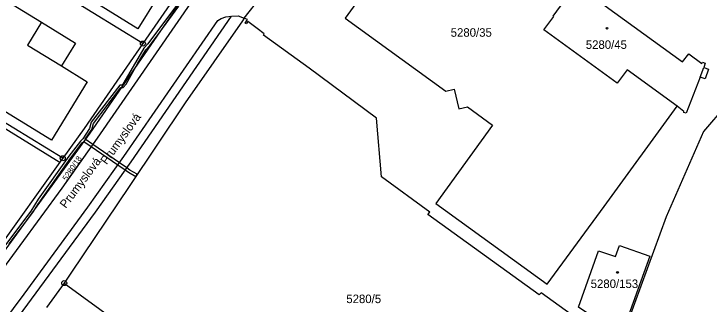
# Model space of a CAD drawing. Extents: x -644096 to -634268, y -1141430 to -1133463.
# Drawn here: x -637360 to -637221.1, y -1139710.6 to -1139652.7 of the extents above; entities that cross this region are included whole.
import ezdxf

# ---------------------------------------------------------------- set-up
doc = ezdxf.new("R2010")
doc.units = 0
for name, color, linetype in [('_CIVIL_CONSTRUCTION', 7, 'Continuous'), ('B_Hranice _3D', 7, 'Continuous'), ('M_Svah_Nasyp', 7, 'Continuous'), ('M_Svah_Zarez', 7, 'Continuous'), ('svrsek_osa_VRT', 7, 'Continuous'), ('svrsek_popisy_VRT', 7, 'Continuous'), ('terminal_VRT', 7, 'Continuous')]:
    doc.layers.add(name, color=color, linetype=linetype)

msp = doc.modelspace()

# ---------------------------------------------------------------- linework, layer by layer
at = {"layer": '_CIVIL_CONSTRUCTION'}
for centre, radius in [((-637334.22, -1139658.58), 0.5), ((-637334.22, -1139658.58), 0.0303), ((-637350.22, -1139681.49), 0.5), ((-637350.22, -1139681.49), 0.0303), ((-637349.93, -1139706.4), 0.5), ((-637349.93, -1139706.4), 0.0303)]:
    msp.add_circle(centre, radius, dxfattribs=at)
at = {"layer": 'B_Hranice _3D'}
for points in [[(-637327.32, -1139650.7), (-637333.21, -1139658.64), (-637334.04, -1139659.51), (-637338, -1139666.39), (-637338.38, -1139666.86), (-637338.84, -1139666.86), (-637344.55, -1139674.29), (-637344.88, -1139675.54), (-637346.24, -1139677.62), (-637346.7, -1139678.04), (-637348.98, -1139681.07), (-637355.11, -1139689.67), (-637356.63, -1139692.02), (-637366.89, -1139705.67)], [(-637360.92, -1139698.56), (-637356.21, -1139692.3), (-637355.04, -1139690.5), (-637354.69, -1139689.95), (-637348.58, -1139681.37), (-637346.32, -1139678.38), (-637346.02, -1139678.11), (-637344.53, -1139679.14), (-637339.19, -1139682.8), (-637337.72, -1139683.82), (-637337.09, -1139684.25), (-637335.62, -1139685.09), (-637335.34, -1139684.67), (-637336.81, -1139683.83), (-637337.42, -1139683.41), (-637338.9, -1139682.39), (-637344.24, -1139678.72), (-637345.72, -1139677.7), (-637344.42, -1139675.74), (-637344.09, -1139674.51), (-637338.6, -1139667.36), (-637338.54, -1139667.36), (-637338.14, -1139667.36), (-637337.58, -1139666.67), (-637335.19, -1139662.51), (-637333.64, -1139659.81), (-637332.83, -1139658.96), (-637331.59, -1139657.3), (-637327.02, -1139651.14)]]:
    msp.add_lwpolyline(points, dxfattribs=at)
at = {"layer": 'M_Svah_Nasyp'}
for p, q in [((-637354.5, -1139654.33), (-637357.29, -1139658.9)), ((-637357.29, -1139658.9), (-637350.48, -1139663.06)), ((-637222.9, -1139665.27), (-637222.17, -1139663.34))]:
    msp.add_line(p, q, dxfattribs=at)
at = {"layer": 'M_Svah_Zarez'}
for centre in [(-637241.49, -1139655.53), (-637239.39, -1139704.26)]:
    msp.add_circle(centre, 0.175, dxfattribs=at)
at = {"layer": 'terminal_VRT'}
for p, q in [((-637334.22, -1139658.58), (-637399.7, -1139618.33)), ((-637350.22, -1139681.49), (-637435.56, -1139629.04)), ((-637313.95, -1139653.55), (-637307.77, -1139645.52)), ((-637211.64, -1139663.78), (-637222.21, -1139676.12)), ((-637222.21, -1139676.12), (-637229.7, -1139693.15)), ((-637350.22, -1139681.49), (-637350.79, -1139682.28)), ((-637350.79, -1139682.28), (-637366.41, -1139704.06)), ((-637229.7, -1139693.15), (-637241.47, -1139725.49)), ((-637349.93, -1139706.4), (-637353.45, -1139711.26)), ((-637349.93, -1139706.4), (-637256.99, -1139773.92))]:
    msp.add_line(p, q, dxfattribs=at)
for points in [[(-637275.99, -1139579.97), (-637275.97, -1139581.35), (-637278.14, -1139585.28), (-637281.88, -1139590), (-637286.27, -1139595.46), (-637286.61, -1139595.17), (-637287.12, -1139595.77), (-637286.77, -1139596.06), (-637298, -1139610.21), (-637313.43, -1139630.86), (-637321.78, -1139643.07), (-637344.8, -1139676.44), (-637368.71, -1139709.25)], [(-637274.21, -1139581.12), (-637274.21, -1139581.91), (-637276.65, -1139586.29), (-637285.33, -1139597.2), (-637296.64, -1139611.4), (-637311.95, -1139631.96), (-637320.38, -1139644.21), (-637343.35, -1139677.47), (-637350.4, -1139687.43), (-637367.28, -1139710.32), (-637379.91, -1139725.35), (-637394.85, -1139741.12), (-637404.78, -1139750.77), (-637424.76, -1139768.25), (-637438.92, -1139779.51), (-637457.51, -1139793.19), (-637490.64, -1139817.09), (-637523.45, -1139840.79), (-637556.64, -1139864.68), (-637560.15, -1139867.2), (-637561.78, -1139867.36), (-637563.66, -1139867.54)], [(-637360.78, -1139627.39), (-637358.28, -1139623.37), (-637333.07, -1139638.9), (-637327.11, -1139642.53), (-637335.19, -1139655.65), (-637341.13, -1139651.96), (-637376.39, -1139630.27), (-637380.48, -1139627.73), (-637375.97, -1139620.38), (-637371.86, -1139622.92), (-637370.81, -1139621.22), (-637360.78, -1139627.39)], [(-637279.29, -1139633.5), (-637293.81, -1139653.51), (-637273.71, -1139668.06), (-637272.04, -1139667.67), (-637271.06, -1139671.6), (-637269.39, -1139671.24), (-637264.35, -1139674.89), (-637275.66, -1139690.52), (-637253.43, -1139706.64), (-637242.06, -1139691.09), (-637227.49, -1139671.06)], [(-637417.4, -1139672.63), (-637430.36, -1139664.64), (-637455.13, -1139649.37), (-637426.17, -1139635.72), (-637416.35, -1139641.79), (-637351.48, -1139681.85), (-637350.79, -1139682.28)], [(-637320.35, -1139638.69), (-637322.97, -1139642.31), (-637334.22, -1139658.58)], [(-637375.45, -1139641.48), (-637354.5, -1139654.33), (-637347.7, -1139658.54), (-637350.48, -1139663.06), (-637345.35, -1139666.22), (-637352.46, -1139677.87), (-637385.34, -1139657.72), (-637375.45, -1139641.48)], [(-637227.49, -1139671.06), (-637237.48, -1139663.8), (-637239.44, -1139666.49), (-637254.08, -1139655.87), (-637252.12, -1139653.18), (-637252.24, -1139653.09), (-637247.68, -1139646.79)], [(-637247.68, -1139646.79), (-637226.4, -1139662.23), (-637225.17, -1139660.66), (-637222.54, -1139662.54), (-637222.43, -1139662.3), (-637221.88, -1139662.5), (-637222.17, -1139663.34), (-637221.19, -1139663.73), (-637221.9, -1139665.64), (-637222.9, -1139665.27), (-637225.67, -1139672.51), (-637226.17, -1139672.33), (-637226.11, -1139672.16), (-637227.49, -1139671.06)], [(-637608.03, -1139911.95), (-637608.2, -1139909.86), (-637585.73, -1139893.65), (-637552.9, -1139870.02), (-637519.63, -1139846.03), (-637486.56, -1139822.15), (-637453.81, -1139798.57), (-637435.12, -1139784.76), (-637420.63, -1139773.3), (-637399.74, -1139754.98), (-637390.1, -1139745.68), (-637373.78, -1139728.2), (-637370.48, -1139724.26), (-637362.19, -1139714.36), (-637357.96, -1139708.61), (-637345.2, -1139691.27), (-637338.03, -1139681.16), (-637319.25, -1139653.98), (-637318.56, -1139653.6), (-637317.63, -1139653.28), (-637316.49, -1139653.09)], [(-637608.03, -1139911.95), (-637584.8, -1139895.18), (-637551.87, -1139871.46), (-637518.59, -1139847.5), (-637485.32, -1139823.5), (-637471.35, -1139813.43), (-637452.81, -1139800.07), (-637434.04, -1139786.14), (-637419.39, -1139774.62), (-637398.57, -1139756.28), (-637388.95, -1139747), (-637373.51, -1139730.63), (-637367.84, -1139723.87), (-637360.78, -1139715.45), (-637358.13, -1139711.85), (-637343.69, -1139692.21), (-637336.55, -1139682.18), (-637316.49, -1139653.09)], [(-637313.95, -1139653.55), (-637314.34, -1139654.05), (-637325.76, -1139670.42), (-637336.97, -1139687.09), (-637348.48, -1139704.21), (-637349.93, -1139706.4)], [(-637316.49, -1139653.09), (-637315.2, -1139653.07), (-637313.95, -1139653.55)], [(-637241.47, -1139725.49), (-637241.76, -1139725.37), (-637240.27, -1139718.73), (-637254.66, -1139708.34), (-637255.04, -1139708.77), (-637277.26, -1139692.69), (-637276.91, -1139692.23), (-637286.53, -1139685.19), (-637287.57, -1139673.45), (-637301.01, -1139663.5), (-637310.12, -1139656.88), (-637309.96, -1139656.66), (-637311.41, -1139655.6), (-637313.25, -1139654.18), (-637313.54, -1139654.62), (-637313.8, -1139654.5), (-637313.32, -1139653.79), (-637313.95, -1139653.55)], [(-637334.22, -1139658.58), (-637345.93, -1139675.51), (-637350.22, -1139681.49)], [(-637247.2, -1139711.18), (-637243.2, -1139699.94), (-637239.78, -1139701.11), (-637238.97, -1139698.89), (-637232.92, -1139701.04), (-637238.64, -1139716.92), (-637247.2, -1139711.18)]]:
    msp.add_lwpolyline(points, dxfattribs=at)

# ---------------------------------------------------------------- texts
at = {"layer": 'svrsek_osa_VRT'}
for s, p in [('5280/35', (-637272.72, -1139657.23)), ('5280/45', (-637245.73, -1139659.65)), ('5280/153', (-637244.75, -1139707.38)), ('5280/5', (-637293.57, -1139710.39))]:
    msp.add_text(s, height=1.7, dxfattribs=at).set_placement(p)
msp.add_text('5280/18', height=1.14, rotation=56, dxfattribs=at).set_placement((-637349.43, -1139686.08))
at = {"layer": 'svrsek_popisy_VRT'}
for rotation, p in [(54, (-637341.47, -1139682.86)), (53, (-637349.61, -1139691.6))]:
    msp.add_text('Prumyslová', height=1.7, rotation=rotation, dxfattribs=at).set_placement(p)

doc.saveas('drawing.dxf')
